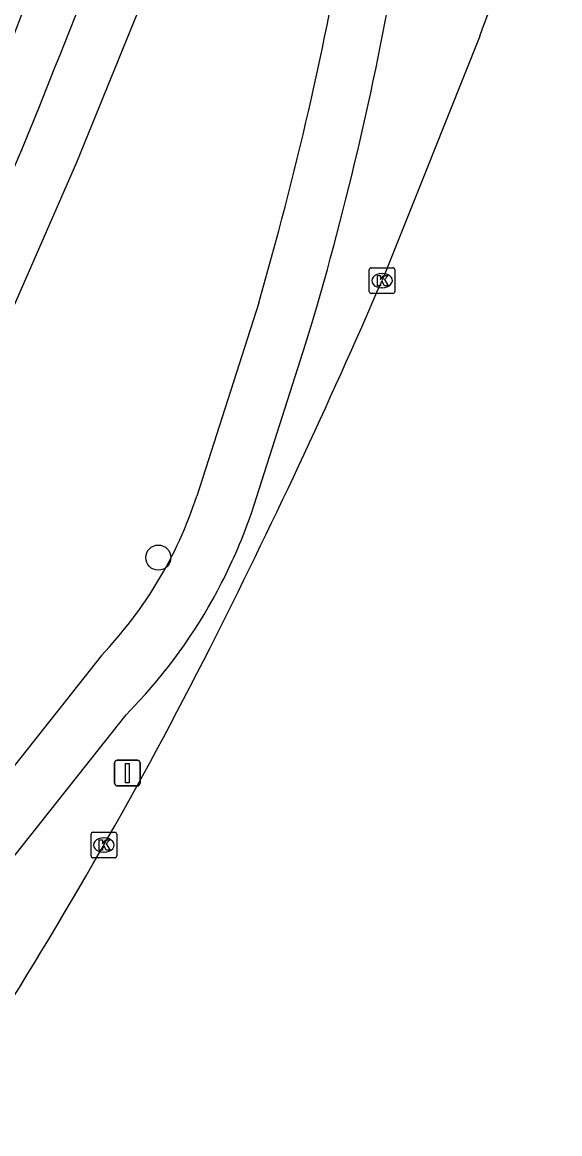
# Model space of a CAD drawing. Extents: x 162542 to 163144, y 380786 to 381511.
# Drawn here: x 163080.09 to 163101.03, y 380948.48 to 380991.8 of the extents above; entities that cross this region are included whole.
import ezdxf

# ---------------------------------------------------------------- set-up
doc = ezdxf.new("R2010")
doc.units = 0
for name, color, linetype in [('IMGEO_Berm_groen', 7, 'Continuous'), ('IMGEO_Boom', 7, 'Continuous'), ('IMGEO_Fietspad_gesloten', 7, 'Continuous'), ('IMGEO_Kolk', 7, 'Continuous'), ('IMGEO_Parkeervlak_open', 7, 'Continuous'), ('IMGEO_Rijbaan_lokaal_gesloten', 7, 'Continuous'), ('IMGEO_Rijbaan_lokaal_open', 7, 'Continuous'), ('IMGEO_Verkeersbordpaal', 7, 'Continuous')]:
    doc.layers.add(name, color=color, linetype=linetype)

msp = doc.modelspace()

# ---------------------------------------------------------------- linework, layer by layer
at = {"layer": 'IMGEO_Berm_groen'}
msp.add_lwpolyline([(163077.516, 380959.974), (163074.43, 380965.619), (163074.1, 380966.465), (163073.95, 380967.815), (163074.225, 380969.146), (163074.714, 380970.08), (163079.391, 380979.871), (163082.225, 380986.346), (163084.894, 380992.933), (163086.964, 381000), (163089.194, 381007.335), (163094.981, 381005.761)], dxfattribs=at)
at = {"layer": 'IMGEO_Boom'}
msp.add_circle((163085.396, 380970.936), 0.489, dxfattribs=at)
at = {"layer": 'IMGEO_Fietspad_gesloten'}
for points in [[(163089.306, 380980.867), (163086.891, 380973.329)], [(163089.02, 380972.664), (163091.127, 380979.262), (163091.393, 380980.096), (163091.496, 380980.451), (163091.598, 380980.807)], [(163083.177, 380967.125), (163077.516, 380959.974)], [(163071.198, 380948.478), (163084.146, 380964.813), (163084.655, 380965.347)]]:
    msp.add_lwpolyline(points, dxfattribs=at)
for centre, radius, start, end in [((162962.217, 381017.831), 132.355, 343.78303, 350.4997), ((162967.411, 381016.335), 129.169, 344.03482, 350.7431), ((163071.377, 380978.403), 16.323, 316.2966, 341.89), ((163069.073, 380979.567), 21.108, 332.8859, 340.9105), ((163069.27, 380979.487), 20.896, 317.415, 332.8353)]:
    msp.add_arc(centre, radius, start, end, dxfattribs=at)
at = {"layer": 'IMGEO_Kolk'}
for p, q in [((163093.608, 380981.306), (163093.608, 380982.158)), ((163093.683, 380982.232), (163094.535, 380982.232)), ((163094.096, 380982.012), (163094.121, 380982.012)), ((163094.609, 380982.158), (163094.609, 380981.306)), ((163094.535, 380981.232), (163093.683, 380981.232)), ((163094.119, 380981.452), (163094.094, 380981.452)), ((163082.774, 380959.306), (163082.774, 380960.158)), ((163082.849, 380960.232), (163083.701, 380960.232)), ((163083.262, 380960.012), (163083.287, 380960.012)), ((163083.775, 380960.158), (163083.775, 380959.306)), ((163083.285, 380959.452), (163083.26, 380959.452)), ((163083.701, 380959.232), (163082.849, 380959.232))]:
    msp.add_line(p, q, dxfattribs=at)
for points in [[(163093.608, 380981.306), (163093.608, 380982.158)], [(163093.683, 380982.232), (163094.535, 380982.232)], [(163093.929, 380981.932), (163094.052, 380981.932), (163094.052, 380981.781), (163094.182, 380981.932), (163094.346, 380981.932), (163094.2, 380981.781), (163094.353, 380981.532), (163094.201, 380981.532), (163094.116, 380981.696), (163094.052, 380981.629), (163094.052, 380981.532), (163093.929, 380981.532), (163093.929, 380981.932)], [(163094.609, 380982.158), (163094.609, 380981.306)], [(163094.535, 380981.232), (163093.683, 380981.232)], [(163082.774, 380959.306), (163082.774, 380960.158)], [(163082.849, 380960.232), (163083.701, 380960.232)], [(163083.095, 380959.932), (163083.218, 380959.932), (163083.218, 380959.781), (163083.348, 380959.932), (163083.512, 380959.932), (163083.366, 380959.781), (163083.519, 380959.532), (163083.367, 380959.532), (163083.282, 380959.696), (163083.218, 380959.629), (163083.218, 380959.532), (163083.095, 380959.532), (163083.095, 380959.932)], [(163083.775, 380960.158), (163083.775, 380959.306)], [(163083.701, 380959.232), (163082.849, 380959.232)]]:
    msp.add_lwpolyline(points, dxfattribs=at)
for centre, start, end in [((163093.685, 380982.156), 91.552, 178.448), ((163093.685, 380982.156), 91.552, 178.448), ((163094.533, 380982.156), 1.552, 88.448), ((163094.533, 380982.156), 1.552, 88.448), ((163093.685, 380981.308), 181.552, 268.448), ((163093.685, 380981.308), 181.552, 268.448), ((163094.533, 380981.308), 271.552, 358.448), ((163094.533, 380981.308), 271.552, 358.448), ((163082.851, 380960.156), 91.552, 178.448), ((163082.851, 380960.156), 91.552, 178.448), ((163083.699, 380960.156), 1.552, 88.448), ((163083.699, 380960.156), 1.552, 88.448), ((163082.851, 380959.308), 181.552, 268.448), ((163082.851, 380959.308), 181.552, 268.448), ((163083.699, 380959.308), 271.552, 358.448), ((163083.699, 380959.308), 271.552, 358.448)]:
    msp.add_arc(centre, 0.0765, start, end, dxfattribs=at)
for centre, major_axis, ratio, start_param, end_param in [((163094.095, 380981.732), (-0.387, 0.002), 0.722429, 4.712389, 7.853982), ((163094.12, 380981.732), (-0.39, 0.002), 0.717154, 1.570796, 4.712389), ((163083.261, 380959.732), (-0.387, 0.002), 0.722429, 4.712389, 7.853982), ((163083.286, 380959.732), (-0.39, 0.002), 0.717154, 1.570796, 4.712389)]:
    msp.add_ellipse(centre, major_axis=major_axis, ratio=ratio, start_param=start_param, end_param=end_param, dxfattribs=at)
at = {"layer": 'IMGEO_Parkeervlak_open'}
for centre, radius, start, end in [((162878.42, 381071.645), 218.74, 338.09649, 342.5496), ((162919.052, 381053.611), 174.32, 329.59663, 338.61399)]:
    msp.add_arc(centre, radius, start, end, dxfattribs=at)
at = {"layer": 'IMGEO_Rijbaan_lokaal_gesloten'}
msp.add_lwpolyline([(163097.916, 380991.264), (163094.109, 380981.732)], dxfattribs=at)
for centre, radius, start, end in [((162995.9, 381029.777), 109.044, 339.31756, 344.60505), ((162850.42, 381087.005), 265.455, 333.22397, 336.63581), ((162924.955, 381049.938), 182.215, 327.41456, 333.07118)]:
    msp.add_arc(centre, radius, start, end, dxfattribs=at)
at = {"layer": 'IMGEO_Rijbaan_lokaal_open'}
msp.add_arc((162863.597, 381076.707), 232.428, 338.26932, 342.01453, dxfattribs=at)
at = {"layer": 'IMGEO_Verkeersbordpaal'}
for p, q in [((163083.694, 380962.138), (163083.694, 380962.938)), ((163083.694, 380962.938), (163083.694, 380962.138)), ((163083.794, 380963.038), (163084.584, 380963.038)), ((163084.584, 380963.038), (163083.794, 380963.038)), ((163084.684, 380962.938), (163084.684, 380962.138)), ((163084.684, 380962.138), (163084.684, 380962.938)), ((163084.584, 380962.038), (163083.794, 380962.038)), ((163083.794, 380962.038), (163084.584, 380962.038))]:
    msp.add_line(p, q, dxfattribs=at)
msp.add_lwpolyline([(163084.114, 380962.913), (163084.264, 380962.913), (163084.264, 380962.163), (163084.114, 380962.163), (163084.114, 380962.913)], dxfattribs=at)
for centre, start, end in [((163083.794, 380962.938), 90, 180), ((163083.794, 380962.938), 90, 180), ((163084.584, 380962.938), 0, 90), ((163084.584, 380962.938), 360, 90), ((163083.794, 380962.138), 180, 270), ((163083.794, 380962.138), 180, 270), ((163084.584, 380962.138), 270, 0), ((163084.584, 380962.138), 270, 0)]:
    msp.add_arc(centre, 0.1, start, end, dxfattribs=at)

doc.saveas('drawing.dxf')
